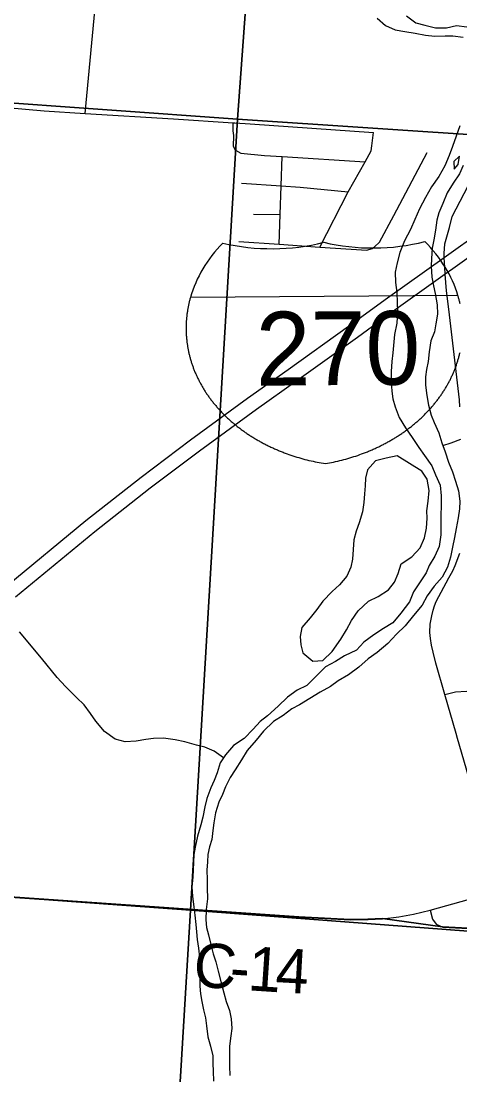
# Model space of a CAD drawing. Extents: x 114843 to 284848, y 317643 to 566895.
# Drawn here: x 241157 to 244131, y 368726 to 375870 of the extents above; entities that cross this region are included whole.
import ezdxf

# ---------------------------------------------------------------- set-up
doc = ezdxf.new("R2010")
doc.units = 0
for name, color, linetype in [('GM_X_City_Street', 7, 'Continuous'), ('GM_X_County_Road', 7, 'Continuous'), ('GM_X_County_Road_Text', 7, 'Continuous'), ('GM_X_Interstate_Location', 7, 'Continuous'), ('GM_X_Interstate_Route', 7, 'Continuous'), ('GM_X_Interstate_Shield', 7, 'Continuous'), ('GM_X_Major_River', 7, 'Continuous'), ('GM_X_Minor_Lake', 7, 'Continuous'), ('GM_X_Minor_River', 7, 'Continuous'), ('GM_X_Section', 7, 'Continuous'), ('GM_X_Township', 7, 'Continuous')]:
    doc.layers.add(name, color=color, linetype=linetype)

msp = doc.modelspace()

# ---------------------------------------------------------------- linework, layer by layer
at = {"layer": 'GM_X_City_Street'}
msp.add_line((242731.5, 374560.4), (242912, 374560), dxfattribs=at)
for points in [[(241590.7, 375244.9), (241686.1, 376252.1), (241709.5, 376671.8), (241747.1, 377124.8)], [(239995.1, 375378.7), (241313.4, 375262.5), (241590.7, 375244.9), (242188.5, 375207), (242593.5, 375181.3), (242605.2, 375180.5), (242709.4, 375173.9), (243544.9, 375114.8)], [(242609.3, 374994.9), (242595.7, 375019.1), (242598.6, 375095.2), (242593, 375127.3), (242593.5, 375181.3)], [(243181.7, 374338), (243374.1, 374712.2), (243488.5, 374917.2), (243529.4, 374990.8), (243533.8, 375024.8), (243544.9, 375114.8)], [(242609.3, 374994.9), (242647, 374974.3), (242806.5, 374960.2), (242925.8, 374952.7), (243488.5, 374917.2)], [(243552.9, 374339.1), (243585.3, 374370.8), (243683.4, 374551.9), (243908.5, 374979.8)], [(242904.8, 374356.9), (242912, 374560), (242918.8, 374753.4), (242925.8, 374952.7)], [(242650.4, 374771.9), (242918.8, 374753.4), (243047.2, 374744.6), (243374.1, 374712.2)], [(242633.3, 374375.3), (242904.8, 374356.9), (243181.7, 374338), (243498.8, 374317.8), (243536.8, 374329.3), (243552.9, 374339.1)], [(244028.8, 371305.7), (244099.9, 371322.7), (244176.3, 371327.6), (244405.6, 371313.7), (244699.8, 371292.6), (245015.2, 371272.9), (245410.4, 371242.2), (245510.8, 371247), (245608.5, 371278.8)], [(240113.2, 370000.4), (240154.5, 369997.1), (240427.9, 369975.7), (242358.5, 369842.8), (243040.5, 369795.8), (243388.4, 369776.2), (243507.9, 369778.8), (243606.7, 369783.6), (243715.9, 369798.1), (243816.9, 369815.3), (243930, 369843.1), (244195.1, 369917.1), (244410.8, 369980.2)], [(243930, 369843.1), (243946, 369781.4), (243969.2, 369748.2), (244014.3, 369726.9), (244484.8, 369702.5)]]:
    msp.add_lwpolyline(points, dxfattribs=at)
at = {"layer": 'GM_X_County_Road'}
for points in [[(244130.9, 373255.4), (244129.1, 373301.9), (244055, 373916.3), (244039.6, 374041.9), (244030.8, 374154), (244027.5, 374201.6), (244023.5, 374265.8), (244023.6, 374294.4), (244029.3, 374359.3), (244059.6, 374471.8), (244078.3, 374545.3), (244185.9, 374754.1)], [(244114.9, 371006.4), (244104.5, 371041.5), (244028.8, 371305.7), (243966.6, 371516.2), (243949.5, 371590.8), (243938.7, 371639.3), (243931.5, 371685.3), (243927.7, 371725.2), (243929.9, 371782.5), (243939.9, 371839), (243950, 371876.4), (243959.4, 371906), (243970.5, 371934.7), (244056.1, 372095.1), (244082.7, 372143), (244098.1, 372178.7), (244131.3, 372264)], [(244423.2, 369934), (244410.8, 369980.2), (244396.8, 370007.1), (244319.4, 370266.1), (244273.9, 370429.8), (244173.9, 370805.9), (244114.9, 371006.4)]]:
    msp.add_lwpolyline(points, dxfattribs=at)
at = {"layer": 'GM_X_Interstate_Route'}
for points in [[(246117.2, 375672.5), (245318.9, 375077.3), (244953.6, 374811.7), (244649.5, 374594.1), (244345, 374377.6), (244083.5, 374191.7), (244030.8, 374154), (243699.1, 373916.9), (243435.9, 373725.5), (243025.7, 373431), (242751.3, 373237.3), (242364.9, 372955.4), (242031.5, 372702.7), (241656.1, 372407.4), (241119.6, 371964.8)], [(244591.6, 374676.4), (244284.9, 374451.7), (244023.5, 374265.8), (243639.1, 373991), (243375.9, 373799.6), (242965.7, 373505.1), (242691.3, 373311.4), (242304.8, 373029.5), (241971.5, 372776.9), (241596, 372481.5), (241059.5, 372038.9), (240587.7, 371625.3), (240185.3, 371253.9), (239811.9, 370901.7), (239697.5, 370792.7)]]:
    msp.add_lwpolyline(points, dxfattribs=at)
at = {"layer": 'GM_X_Interstate_Shield'}
msp.add_line((244117.4, 374009.9), (242304.3, 373996.8), dxfattribs=at)
msp.add_line((244117.4, 374009.9), (242304.3, 373996.8), dxfattribs=at)
for points in [[(242304.3, 373996.8), (242302.7, 373991.2), (242301.2, 373985.6), (242299.7, 373980), (242298.3, 373974.4), (242296.9, 373968.8), (242295.5, 373963.2), (242294.2, 373957.5), (242292.9, 373951.9), (242291.7, 373946.3), (242290.5, 373940.6), (242289.4, 373934.9), (242288.3, 373929.2), (242287.2, 373923.6), (242286.2, 373917.9), (242285.2, 373912.2), (242284.3, 373906.4), (242283.4, 373900.7), (242282.5, 373895), (242281.7, 373889.3), (242281, 373883.5), (242280.3, 373877.8), (242279.6, 373872), (242279, 373866.3), (242278.4, 373860.5), (242277.8, 373854.7), (242277.3, 373849), (242276.9, 373843.2), (242276.5, 373837.4), (242276.1, 373831.6), (242275.8, 373825.8), (242275.5, 373820), (242275.3, 373814.2), (242275.1, 373808.4), (242275, 373802.6), (242274.9, 373796.8), (242274.8, 373791), (242274.8, 373785.2), (242274.9, 373779.3), (242275, 373773.5), (242275.1, 373767.7), (242275.3, 373761.9), (242275.5, 373756.1), (242275.8, 373750.2), (242276.1, 373744.4), (242276.4, 373738.6), (242276.9, 373732.7), (242277.3, 373726.9), (242277.8, 373721.1), (242278.3, 373715.2), (242278.9, 373709.4), (242279.6, 373703.6), (242280.2, 373697.8), (242281, 373691.9), (242281.7, 373686.1), (242282.6, 373680.3), (242283.4, 373674.5), (242284.3, 373668.7), (242285.3, 373662.8), (242286.3, 373657), (242287.3, 373651.2), (242288.4, 373645.4), (242289.6, 373639.6), (242290.7, 373633.8), (242292, 373628), (242293.2, 373622.2), (242294.6, 373616.5), (242295.9, 373610.7), (242297.3, 373604.9), (242298.8, 373599.2), (242300.3, 373593.4), (242301.8, 373587.6), (242303.4, 373581.9), (242305.1, 373576.1), (242306.8, 373570.4), (242308.5, 373564.7), (242310.3, 373559), (242312.1, 373553.3), (242314, 373547.5), (242315.9, 373541.9), (242317.8, 373536.2), (242319.8, 373530.5), (242321.9, 373524.8), (242324, 373519.2), (242326.1, 373513.5), (242328.3, 373507.9), (242330.5, 373502.2), (242332.8, 373496.6), (242335.1, 373491), (242337.5, 373485.4), (242339.9, 373479.8), (242342.4, 373474.2), (242344.9, 373468.7), (242347.4, 373463.1), (242350, 373457.6), (242352.6, 373452), (242355.3, 373446.5), (242358, 373441), (242360.8, 373435.5), (242363.6, 373430.1), (242366.4, 373424.6), (242369.3, 373419.1), (242372.3, 373413.7), (242375.2, 373408.3), (242378.3, 373402.9), (242381.3, 373397.5), (242384.4, 373392.1), (242387.6, 373386.7), (242390.8, 373381.4), (242394, 373376.1), (242397.3, 373370.8), (242400.6, 373365.5), (242404, 373360.2), (242407.4, 373354.9), (242410.8, 373349.7), (242414.3, 373344.4), (242417.9, 373339.2), (242421.4, 373334), (242425.1, 373328.9), (242428.7, 373323.7), (242432.4, 373318.6), (242436.1, 373313.4), (242439.9, 373308.3), (242443.7, 373303.3), (242447.6, 373298.2), (242451.5, 373293.1), (242455.4, 373288.1), (242459.4, 373283.1), (242463.4, 373278.1), (242467.5, 373273.2), (242471.6, 373268.2), (242475.7, 373263.3), (242479.9, 373258.4), (242484.1, 373253.5), (242488.4, 373248.7), (242492.7, 373243.8), (242497, 373239), (242501.4, 373234.2), (242505.8, 373229.5), (242510.2, 373224.7), (242514.7, 373220), (242519.2, 373215.3), (242523.8, 373210.6), (242528.4, 373206), (242533, 373201.3), (242537.6, 373196.7), (242542.3, 373192.2), (242547.1, 373187.6), (242551.8, 373183.1), (242556.7, 373178.6), (242561.5, 373174.1), (242566.4, 373169.6), (242571.3, 373165.2), (242576.2, 373160.8), (242581.2, 373156.4), (242586.2, 373152.1), (242591.3, 373147.7), (242596.3, 373143.4), (242601.5, 373139.2), (242606.6, 373134.9), (242611.8, 373130.7), (242617, 373126.5), (242622.2, 373122.3), (242627.5, 373118.2), (242632.8, 373114.1), (242638.2, 373110), (242643.5, 373105.9), (242648.9, 373101.9), (242654.4, 373097.9), (242659.8, 373093.9), (242665.3, 373090), (242670.9, 373086.1), (242676.4, 373082.2), (242682, 373078.3), (242687.6, 373074.5), (242693.2, 373070.7), (242698.9, 373067), (242704.6, 373063.2), (242710.3, 373059.5), (242716.1, 373055.8), (242721.9, 373052.2), (242727.7, 373048.6), (242733.5, 373045), (242739.4, 373041.4), (242745.3, 373037.9), (242751.2, 373034.4), (242757.1, 373030.9), (242763.1, 373027.5), (242769.1, 373024.1), (242775.1, 373020.7), (242781.1, 373017.4), (242787.2, 373014.1), (242793.3, 373010.8), (242799.4, 373007.5), (242805.5, 373004.3), (242811.7, 373001.1), (242817.9, 372998), (242824.1, 372994.9), (242830.3, 372991.8), (242836.5, 372988.7), (242842.8, 372985.7), (242849.1, 372982.7), (242855.4, 372979.8), (242861.7, 372976.8), (242868.1, 372973.9), (242874.5, 372971.1), (242880.9, 372968.3), (242887.3, 372965.5), (242893.7, 372962.7), (242900.2, 372960), (242906.6, 372957.3), (242913.1, 372954.6), (242919.6, 372952), (242926.1, 372949.4), (242932.7, 372946.9), (242939.2, 372944.3), (242945.8, 372941.9), (242959, 372937), (242972.3, 372932.2), (242985.6, 372927.6), (242999, 372923.2), (243012.4, 372918.8), (243025.9, 372914.6), (243039.5, 372910.6), (243053.1, 372906.6), (243066.7, 372902.9), (243080.4, 372899.2), (243094.1, 372895.7), (243107.9, 372892.4), (243121.7, 372889.1), (243135.5, 372886), (243149.4, 372883.1), (243163.2, 372880.3), (243177.2, 372877.6), (243191.1, 372875.1), (243205.1, 372872.7), (243219, 372870.5)], [(244132, 373953.9), (244130.7, 373959.6), (244129.4, 373965.2), (244128.1, 373970.8), (244126.7, 373976.4), (244125.2, 373982), (244123.7, 373987.6), (244122.2, 373993.2), (244120.6, 373998.8), (244119, 374004.3), (244117.4, 374009.9)], [(243219, 372870.5), (243233, 372872.9), (243246.9, 372875.5), (243260.8, 372878.2), (243274.7, 372881.1), (243288.6, 372884.1), (243302.4, 372887.3), (243316.2, 372890.5), (243329.9, 372894), (243343.6, 372897.5), (243357.3, 372901.2), (243370.9, 372905.1), (243384.5, 372909), (243398, 372913.2), (243411.5, 372917.4), (243424.9, 372921.8), (243438.3, 372926.3), (243451.6, 372931), (243464.9, 372935.8), (243478.1, 372940.7), (243491.2, 372945.8), (243497.8, 372948.4), (243504.3, 372951), (243510.8, 372953.7), (243517.3, 372956.3), (243523.7, 372959.1), (243530.2, 372961.8), (243536.6, 372964.6), (243543, 372967.4), (243549.4, 372970.3), (243555.8, 372973.1), (243562.1, 372976.1), (243568.5, 372979), (243574.8, 372982), (243581.1, 372985), (243587.3, 372988.1), (243593.6, 372991.1), (243599.8, 372994.3), (243606, 372997.4), (243612.2, 373000.6), (243618.4, 373003.8), (243624.5, 373007), (243630.6, 373010.3), (243636.7, 373013.6), (243642.8, 373016.9), (243648.8, 373020.3), (243654.8, 373023.7), (243660.8, 373027.1), (243666.8, 373030.6), (243672.7, 373034.1), (243678.6, 373037.6), (243684.5, 373041.1), (243690.4, 373044.7), (243696.2, 373048.3), (243702, 373052), (243707.8, 373055.7), (243713.6, 373059.4), (243719.3, 373063.1), (243725, 373066.8), (243730.6, 373070.6), (243736.3, 373074.5), (243741.9, 373078.3), (243747.5, 373082.2), (243753, 373086.1), (243758.6, 373090), (243764.1, 373094), (243769.5, 373098), (243775, 373102), (243780.4, 373106.1), (243785.7, 373110.1), (243791.1, 373114.2), (243796.4, 373118.4), (243801.7, 373122.5), (243806.9, 373126.7), (243812.1, 373130.9), (243817.3, 373135.2), (243822.5, 373139.5), (243827.6, 373143.8), (243832.7, 373148.1), (243837.7, 373152.4), (243842.8, 373156.8), (243847.7, 373161.2), (243852.7, 373165.6), (243857.6, 373170.1), (243862.5, 373174.5), (243867.3, 373179), (243872.1, 373183.6), (243876.9, 373188.1), (243881.7, 373192.7), (243886.4, 373197.3), (243891, 373201.9), (243895.7, 373206.6), (243900.3, 373211.2), (243904.8, 373215.9), (243909.3, 373220.7), (243913.8, 373225.4), (243918.3, 373230.2), (243922.7, 373234.9), (243927.1, 373239.8), (243931.4, 373244.6), (243935.7, 373249.4), (243940, 373254.3), (243944.2, 373259.2), (243948.4, 373264.1), (243952.5, 373269.1), (243956.6, 373274), (243960.7, 373279), (243964.7, 373284), (243968.7, 373289), (243972.6, 373294.1), (243976.5, 373299.1), (243980.4, 373304.2), (243984.2, 373309.3), (243988, 373314.4), (243991.8, 373319.6), (243995.5, 373324.7), (243999.1, 373329.9), (244002.7, 373335.1), (244006.3, 373340.3), (244009.9, 373345.5), (244013.4, 373350.8), (244016.8, 373356), (244020.2, 373361.3), (244023.6, 373366.6), (244026.9, 373371.9), (244030.2, 373377.2), (244033.5, 373382.6), (244036.7, 373388), (244039.8, 373393.3), (244043, 373398.7), (244046, 373404.1), (244049.1, 373409.5), (244052, 373415), (244055, 373420.4), (244057.9, 373425.9), (244060.8, 373431.4), (244063.6, 373436.9), (244066.3, 373442.4), (244069.1, 373447.9), (244071.7, 373453.4), (244074.4, 373459), (244077, 373464.5), (244079.5, 373470.1), (244082, 373475.7), (244084.5, 373481.3), (244086.9, 373486.9), (244089.3, 373492.5), (244091.6, 373498.1), (244093.9, 373503.7), (244096.1, 373509.4), (244098.3, 373515), (244100.5, 373520.7), (244102.6, 373526.4), (244104.6, 373532), (244106.6, 373537.7), (244108.6, 373543.4), (244110.5, 373549.1), (244112.4, 373554.8), (244114.2, 373560.6), (244116, 373566.3), (244117.8, 373572), (244119.5, 373577.8), (244121.1, 373583.5), (244122.7, 373589.3), (244124.3, 373595.1), (244125.8, 373600.8), (244127.2, 373606.6), (244128.7, 373612.4), (244130, 373618.2), (244131.4, 373624)]]:
    msp.add_lwpolyline(points, dxfattribs=at)
for centre, ratio, start_param, end_param in [((243446.8, 373790.8), 0.8, 2.472589, 2.911026), ((242859.2, 375264.7), 0.800001, 4.415841, 5.008936), ((243544.2, 375269.6), 0.800001, 4.415841, 5.008936), ((242978, 373787.4), 0.8, 0.230566, 0.669003)]:
    msp.add_ellipse(centre, major_axis=(1171.9, 8.5), ratio=ratio, start_param=start_param, end_param=end_param, dxfattribs=at)
at = {"layer": 'GM_X_Major_River'}
for points in [[(243569.8, 375889.9), (243626, 375840.1), (243692, 375810.4), (243758, 375798.8), (243828, 375789.2), (243897.9, 375775.5), (243961.9, 375767.9), (244029.8, 375770.3), (244081.7, 375770.6), (244153.7, 375761)], [(243769.4, 375905.1), (243831.6, 375859.3), (243893.6, 375843.6), (243965.6, 375824), (244039.5, 375824.4), (244107.3, 375840.9), (244177.3, 375831.3)], [(244131, 375159.7), (244105.4, 375089.4), (244079.8, 375021.1), (244058.1, 374958.9), (244028.6, 374888.6), (243987, 374816.2), (243937.4, 374747.8), (243897.9, 374673.4), (243856.3, 374597), (243824.8, 374524.7)], [(244128.1, 374955.3), (244090.3, 374919), (244092.6, 374866.9)], [(244092.6, 374866.9), (244118.4, 374899.1), (244128.1, 374955.3)], [(244152.4, 374891.3), (244128.7, 374835), (244085.1, 374770.7), (244043.5, 374706.3)], [(244043.5, 374706.3), (244015.9, 374634), (243988.3, 374569.7), (243974.6, 374519.6), (243965, 374453.4), (243953.4, 374387.2), (243943.7, 374331), (243938, 374260.9), (243936.3, 374208.8), (243940.7, 374134.6), (243951, 374074.6), (243963.3, 374022.6), (243975.7, 373946.5), (243978, 373884.4), (243968.4, 373818.2), (243958.7, 373764.1), (243933.1, 373701.8), (243921.5, 373627.6), (243915.8, 373563.4), (243904.1, 373509.3), (243898.4, 373459.2), (243896.7, 373403), (243907.1, 373331), (243917.4, 373266.9), (243935.8, 373198.9), (243956, 373148.9), (243988.4, 373079), (244008.7, 373011), (244031, 372949), (244053.3, 372879), (244079.7, 372815), (244100, 372751), (244120.3, 372685), (244130.7, 372615), (244128.9, 372562.9), (244119.3, 372502.7), (244105.7, 372430.5), (244094, 372368.3), (244080.4, 372304.1), (244066.8, 372235.9), (244047.2, 372167.7), (244011.6, 372101.4), (243956, 372039), (243908.4, 371974.6), (243874.8, 371910.3), (243817.3, 371839.8), (243759.7, 371771.4), (243702.1, 371714.9), (243642.5, 371650.5), (243570.9, 371590), (243509.2, 371547.5), (243445.6, 371491.1), (243376, 371438.6), (243306.3, 371398.1), (243254.5, 371359.7), (243182.9, 371321.3), (243113.2, 371276.8), (243043.5, 371234.3), (242991.7, 371208), (242932, 371163.5), (242866.3, 371121.1), (242798.8, 371056.6), (242749.2, 370996.2), (242689.6, 370925.8), (242650, 370861.4), (242608.4, 370793.1), (242574.7, 370742.8), (242543.1, 370678.5), (242521.4, 370626.3), (242497.8, 370574.1), (242474.2, 370501.8), (242462.5, 370435.6), (242456.8, 370383.5), (242449.2, 370321.3), (242433.5, 370271.2), (242421.7, 370221), (242420, 370170.9), (242416.3, 370114.8), (242416.7, 370050.7), (242417, 369994.6), (242419.4, 369918.5), (242411.8, 369846.3), (242408.2, 369776.2), (242412.4, 369726.1), (242426.7, 369676.1), (242443, 369610.1), (242459.3, 369546.1), (242475.6, 369492.1), (242491.9, 369430.1), (242510.3, 369358.1), (242530.7, 369282.1), (242547, 369224.1), (242569.3, 369162.1), (242579.6, 369106.1), (242583.9, 369040), (242578.2, 368989.9), (242568.6, 368921.7), (242569.3, 368785.5), (242571.6, 368721.4)], [(243824.8, 374524.7), (243795.2, 374456.4), (243755.6, 374380), (243724.1, 374301.7), (243704.5, 374231.4), (243692.9, 374167.3), (243695.2, 374097.2), (243703.6, 374031.1), (243706, 373963), (243708.3, 373898.9), (243702.7, 373822.7), (243687.1, 373746.5), (243683.4, 373696.3), (243675.8, 373622.2), (243670.2, 373562), (243664.5, 373493.9), (243664.9, 373423.7), (243669.2, 373361.7), (243675.5, 373309.6), (243691.8, 373255.6), (243720.1, 373183.6), (243762.5, 373113.7), (243806.8, 373047.9), (243853.1, 372980), (243891.3, 372926.2), (243939.6, 372856.3), (243965.9, 372794.3), (243996.2, 372724.4), (244004.6, 372652.3), (244003, 372582.2), (244001.3, 372522.1), (244002.1, 372387.8), (243990.5, 372307.6), (243960.9, 372243.4), (243923.3, 372179), (243901.6, 372128.8), (243856, 372062.4), (243816.4, 372000.1), (243788.8, 371933.8), (243729.3, 371857.3), (243675.7, 371790.9), (243612, 371752.5), (243546.3, 371710), (243480.7, 371659.6), (243429, 371605.2), (243349.3, 371566.6), (243287.6, 371528.2), (243219.9, 371491.8), (243154.3, 371427.3), (243092.7, 371364.8), (243027, 371334.4), (242963.3, 371287.9), (242899.7, 371225.5), (242826.2, 371160.9), (242776.4, 371122.6), (242728.8, 371070.2), (242669.2, 371005.8), (242595.6, 370959.3), (242542, 370896.8), (242506.3, 370842.5), (242484.7, 370774.3), (242465, 370722.1), (242443.3, 370671.9), (242415.7, 370599.6), (242402, 370543.4), (242388.4, 370473.2), (242374.7, 370421.1), (242353.2, 370344.8), (242335.6, 370270.6), (242327.9, 370220.5), (242324.2, 370166.4), (242320.7, 370066.2), (242313.1, 369998), (242319.4, 369938), (242327.8, 369863.9), (242334.1, 369807.8), (242340.4, 369745.8), (242344.7, 369695.7), (242351, 369643.7), (242359.3, 369585.6), (242365.6, 369521.5), (242368, 369449.4), (242368.6, 369327.2), (242372.9, 369275.2), (242381.2, 369223.1), (242393.5, 369167.1), (242405.7, 369113.1), (242414, 369059.1), (242422.4, 368985), (242440.7, 368921), (242457.1, 368855), (242457.3, 368802.9), (242457.6, 368750.8), (242460, 368682.7)]]:
    msp.add_lwpolyline(points, dxfattribs=at)
at = {"layer": 'GM_X_Minor_Lake'}
for points in [[(243704.6, 372923.1), (243630.8, 372906.9), (243558.9, 372888.8), (243505, 372828.6), (243491.1, 372770.5), (243489.2, 372720.4), (243483.3, 372664.3), (243479.3, 372606.2), (243471.4, 372544), (243447.5, 372467.9), (243427.6, 372411.7), (243411.7, 372353.6), (243407.8, 372287.4), (243401.9, 372223.3), (243391.9, 372169.2), (243364.1, 372107), (243314.2, 372048.9), (243264.3, 372002.7), (243202.5, 371938.5), (243160.6, 371880.3), (243114.8, 371824.2), (243058.9, 371760), (243049, 371697.9), (243053.1, 371641.8), (243067.1, 371587.7), (243133.1, 371531.6), (243200.9, 371535.7), (243264.8, 371595.9), (243322.6, 371680.1), (243362.5, 371742.3), (243396.3, 371806.5), (243440.2, 371872.7), (243512, 371936.9), (243575.9, 371969), (243647.7, 372015.2), (243687.6, 372067.3), (243711.5, 372125.5), (243733.3, 372191.6), (243805.2, 372237.8), (243861, 372300), (243890.9, 372366.1), (243904.8, 372432.3), (243908.7, 372500.4), (243906.7, 372550.5), (243914.6, 372616.7), (243922.5, 372688.8), (243908.4, 372765), (243872.4, 372819)], [(243872.4, 372819), (243704.6, 372923.1)]]:
    msp.add_lwpolyline(points, dxfattribs=at)
at = {"layer": 'GM_X_Minor_River'}
for points in [[(244015.1, 372993.2), (244071.9, 373011.7), (244137.8, 373035.8)], [(242527.8, 370875.3), (242464.8, 370921.7), (242402.9, 370947.7), (242345, 370961.6), (242267.1, 370983.6), (242201.2, 370997.5), (242121.3, 371009.5), (242053.4, 371007.4), (242001.5, 370999.3), (241937.6, 370989.2), (241861.7, 370985.1), (241793.8, 371003.1), (241721.9, 371053.1), (241663.9, 371125.1), (241627.9, 371177.2), (241583.9, 371235.3), (241531.9, 371285.3), (241458, 371359.4), (241402, 371419.4), (241294, 371551.5), (241146.8, 371729.2)]]:
    msp.add_lwpolyline(points, dxfattribs=at)
at = {"layer": 'GM_X_Section'}
for points in [[(240343.4, 380718.3), (243012.2, 380536.2), (242624.4, 375205.9), (239971.4, 375395)], [(243012.2, 380536.2), (245687.3, 380353), (245308.4, 375027.2), (242624.4, 375205.9)], [(239971.4, 375395), (242624.4, 375205.9), (242304.8, 369841.8), (239636.9, 370036.2)], [(242624.4, 375205.9), (245308.4, 375027.2), (244964.1, 369640.7), (242304.8, 369841.8)], [(236771.2, 370244), (236961.3, 370236.5), (239636.9, 370036.2), (242304.8, 369841.8), (242001.9, 364809.8), (236465.2, 365226.6)], [(242304.8, 369841.8), (244964.1, 369640.7), (247615.2, 369437.9), (247753.2, 369434.4), (247410, 364482.3), (242001.9, 364809.8)]]:
    msp.add_lwpolyline(points, close=True, dxfattribs=at)
at = {"layer": 'GM_X_Township'}
for points in [[(233119.4, 370486.5), (235013.7, 370356.1), (235858, 370299.7), (238948.2, 370086.3), (239080.1, 370077.3), (239448.3, 370052.3), (239581.2, 370041.7), (239628.3, 370041.5), (239701.2, 370035.3), (240426.7, 369978.6), (243039.4, 369798.6), (243387.2, 369779), (243506.7, 369781.7), (243605.6, 369786.4), (244013.1, 369729.7), (244483.6, 369705.3), (246040.7, 369567.4), (246202.4, 369553.1), (247065.2, 369521.3), (247559.4, 369478.9), (247737.5, 369465.4), (249612.8, 369333.1)], [(249612.8, 369333.1), (247737.5, 369465.4), (247559.4, 369478.9), (247065.2, 369521.3), (246202.4, 369553.1), (246040.7, 369567.4), (244483.6, 369705.3), (244013.1, 369729.7), (243605.6, 369786.4), (243506.7, 369781.7), (243387.2, 369779), (243039.4, 369798.6), (240426.7, 369978.6), (239701.2, 370035.3), (239628.3, 370041.5), (239581.2, 370041.7), (239448.3, 370052.3), (239080.1, 370077.3), (238948.2, 370086.3), (235858, 370299.7), (235013.7, 370356.1), (233119.4, 370486.5)]]:
    msp.add_lwpolyline(points, dxfattribs=at)

# ---------------------------------------------------------------- texts
at = {"layer": 'GM_X_County_Road_Text'}
for s, rotation, p in [('C', 356.01931, (242318.2, 369325.8)), ('1', 356.16324, (242687.8, 369300.1)), ('4', 356.79495, (242875.8, 369287.5)), ('-', 356.04303, (242564.1, 369308.7))]:
    msp.add_text(s, height=300, rotation=rotation, dxfattribs=at).set_placement(p)
at = {"layer": 'GM_X_Interstate_Location'}
for s, p in [('-', (243213.3, 373651.3)), ('.', (243213.3, 373651.3)), (',', (243213.3, 373651.3)), ('270', (242909.3, 373442))]:
    msp.add_text(s, height=1, rotation=0.41449, dxfattribs=at).set_placement(p)
at = {"layer": 'GM_X_Interstate_Shield'}
msp.add_text('270', height=500.03, rotation=0.41449, dxfattribs=at).set_placement((242748.3, 373398.4))

doc.saveas('drawing.dxf')
